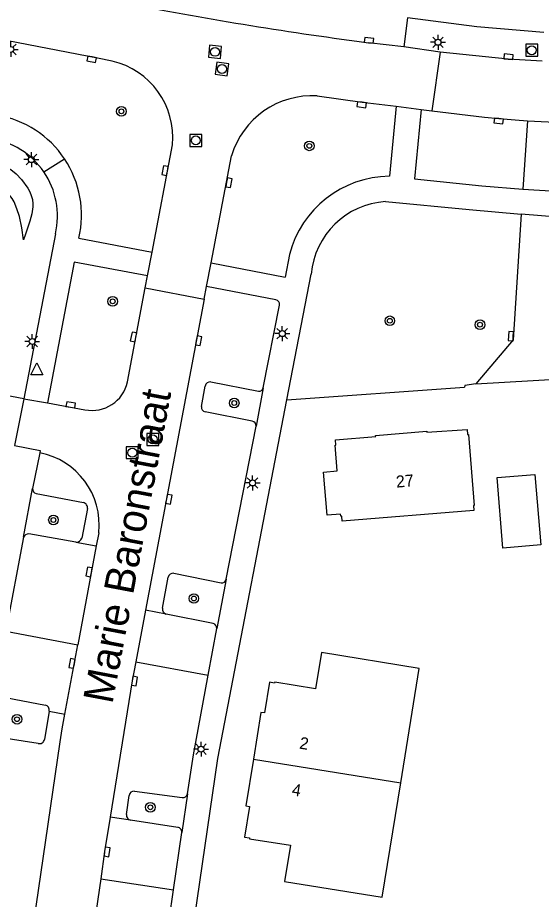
# Model space of a CAD drawing. Extents: x 131000 to 133013, y 393000 to 396501.
# Drawn here: x 132779 to 132822.8, y 394643 to 394716.7 of the extents above; entities that cross this region are included whole.
import ezdxf

# ---------------------------------------------------------------- set-up
doc = ezdxf.new("R2010")
doc.units = 0
for name, color, linetype in [('gg-afsc-haag', 7, 'Continuous'), ('gg-anno-huisnummerreeks BGT', 7, 'Continuous'), ('gg-anno-openbare ruimte label', 7, 'Continuous'), ('gg-bbg-bijgebouw', 7, 'Continuous'), ('gg-bbg-hoofdgebouw', 7, 'Continuous'), ('gg-bbg-tussenscheiding', 7, 'Continuous'), ('gg-knt-BGT kruinlijn', 7, 'Continuous'), ('gg-knt-bovenkant onderkant talud', 7, 'Continuous'), ('gg-knt-verharding', 7, 'Continuous'), ('gg-knt-verharding nz', 7, 'Continuous'), ('gt-grn-weggrens', 7, 'Continuous'), ('gt-symb-boom', 7, 'Continuous'), ('gt-symb-kolk', 7, 'Continuous'), ('gt-symb-lichtmast', 7, 'Continuous'), ('gt-symb-rioolschacht', 7, 'Continuous'), ('gt-symb-waterafsluiter', 7, 'Continuous')]:
    doc.layers.add(name, color=color, linetype=linetype)

# ---------------------------------------------------------------- blocks, each defined once
blk = doc.blocks.new('gt0-LMAST')
at = {"layer": 'gt-symb-lichtmast'}
for p, q in [((-0.182, 0.173), (-0.447, 0.438)), ((-0.005, 0.246), (-0.005, 0.621)), ((0.172, 0.173), (0.437, 0.438)), ((-0.255, -0.004), (-0.63, -0.004)), ((-0.182, -0.181), (-0.447, -0.446)), ((-0.005, -0.254), (-0.005, -0.629)), ((0.437, -0.446), (0.172, -0.181)), ((0.245, -0.004), (0.62, -0.004))]:
    blk.add_line(p, q, dxfattribs=at)
blk.add_circle((-0.005, -0.004), 0.25, dxfattribs=at)
blk = doc.blocks.new('gt0-BOOM')
at = {"layer": 'gt-symb-boom'}
for radius in [0.4, 0.2]:
    blk.add_circle((0, 0), radius, dxfattribs=at)
blk = doc.blocks.new('gt0-KOLK')
at = {"layer": 'gt-symb-kolk'}
blk.add_lwpolyline([(0, 0), (0.375, 0), (0.375, 0.4), (-0.375, 0.4), (-0.375, 0), (0, 0)], dxfattribs=at)
blk = doc.blocks.new('gt0-RS')
at = {"layer": 'gt-symb-rioolschacht'}
blk.add_lwpolyline([(-0.5, -0.5), (0.5, -0.5), (0.5, 0.5), (-0.5, 0.5)], close=True, dxfattribs=at)
blk.add_circle((0, 0), 0.375, dxfattribs=at)
blk = doc.blocks.new('gt0-WAFSL')
at = {"layer": 'gt-symb-waterafsluiter'}
for p, q in [((-0.5, -0.333), (0, 0.667)), ((0, 0.667), (0.5, -0.333)), ((0.5, -0.333), (-0.5, -0.333))]:
    blk.add_line(p, q, dxfattribs=at)

msp = doc.modelspace()

# ---------------------------------------------------------------- linework, layer by layer
at = {"layer": 'gg-afsc-haag'}
msp.add_line((132801.466, 394684.728), (132816.33, 394685.781), dxfattribs=at)
at = {"layer": 'gg-bbg-bijgebouw'}
msp.add_lwpolyline([(132819.048, 394678.237), (132822.221, 394678.493), (132822.701, 394672.589), (132819.538, 394672.332), (132819.048, 394678.237)], dxfattribs=at)
at = {"layer": 'gg-bbg-hoofdgebouw'}
for points in [[(132804.544, 394678.68), (132805.683, 394678.783), (132805.5, 394680.928), (132805.578, 394680.935), (132805.539, 394681.367), (132808.899, 394681.655), (132808.892, 394681.745), (132813.179, 394682.107), (132813.186, 394682.018), (132816.545, 394682.252), (132816.581, 394681.814), (132816.661, 394681.82), (132817.143, 394675.9), (132817.068, 394675.894), (132817.103, 394675.465), (132806.099, 394674.569), (132806.066, 394674.991), (132805.981, 394674.984), (132805.967, 394675.173), (132804.833, 394675.091), (132804.544, 394678.68)], [(132811.001, 394652.701), (132812.546, 394662.272), (132804.373, 394663.591), (132803.868, 394660.55), (132800.461, 394661.113), (132800.446, 394661.038), (132800.023, 394661.112), (132799.606, 394658.546), (132799.305, 394658.594), (132798.671, 394654.691)], [(132798.671, 394654.691), (132798.037, 394650.788), (132798.342, 394650.736), (132797.938, 394648.172), (132798.35, 394648.101), (132798.338, 394648.032), (132801.767, 394647.486), (132801.278, 394644.445), (132809.455, 394643.129), (132811.001, 394652.701)]]:
    msp.add_lwpolyline(points, dxfattribs=at)
at = {"layer": 'gg-bbg-tussenscheiding'}
msp.add_line((132798.671, 394654.691), (132811.001, 394652.701), dxfattribs=at)
at = {"layer": 'gg-knt-BGT kruinlijn'}
msp.add_lwpolyline([(132747.819, 394710.257), (132776.232, 394704.645), (132776.843, 394704.592), (132777.426, 394704.473), (132777.68, 394704.377), (132778.374, 394703.989), (132778.843, 394703.623), (132779.274, 394703.151), (132779.804, 394702.415), (132779.969, 394702.117), (132780.098, 394701.805), (132780.185, 394701.47), (132780.224, 394701.103), (132780.217, 394700.849), (132780.132, 394700.274), (132779.98, 394699.661), (132779.623, 394698.577), (132779.439, 394698.103)], dxfattribs=at)
at = {"layer": 'gg-knt-bovenkant onderkant talud'}
msp.add_lwpolyline([(132779.439, 394698.103), (132779.311, 394699.11), (132779.1, 394700.063), (132778.897, 394700.703), (132778.666, 394701.28), (132778.511, 394701.551), (132778.2, 394701.943), (132777.881, 394702.216), (132777.494, 394702.466), (132776.712, 394702.863), (132776.217, 394703.068), (132747.462, 394708.314)], dxfattribs=at)
at = {"layer": 'gg-knt-verharding'}
for p, q in [((132785.632, 394713.297), (132777.227, 394714.923)), ((132807.321, 394714.712), (132808.31, 394714.582)), ((132811.259, 394714.233), (132808.31, 394714.582)), ((132814.288, 394713.802), (132811.259, 394714.233)), ((132814.288, 394713.802), (132813.601, 394708.879)), ((132786.853, 394713.047), (132785.632, 394713.297)), ((132804.006, 394710.139), (132807.757, 394709.597)), ((132807.757, 394709.597), (132810.602, 394709.279)), ((132810.602, 394709.279), (132810.045, 394703.414)), ((132810.602, 394709.279), (132812.713, 394708.985)), ((132812.713, 394708.985), (132813.601, 394708.879)), ((132821.601, 394708.058), (132821.215, 394702.345)), ((132821.601, 394708.058), (132825.374, 394707.869)), ((132790.207, 394697.081), (132791.906, 394706.044)), ((132795.129, 394696.18), (132796.84, 394705.121)), ((132821.215, 394702.345), (132824.967, 394702.108)), ((132821.079, 394700.237), (132820.388, 394689.736)), ((132824.844, 394699.949), (132821.079, 394700.237)), ((132782.109, 394698.609), (132779.465, 394684.815)), ((132784.081, 394698.237), (132790.207, 394697.081)), ((132789.815, 394695.081), (132790.207, 394697.081)), ((132801.697, 394696.887), (132801.331, 394694.988)), ((132794.747, 394694.185), (132795.129, 394696.18)), ((132795.129, 394696.18), (132801.331, 394694.988)), ((132789.63, 394694.101), (132789.815, 394695.081)), ((132801.466, 394684.728), (132803.513, 394695.221)), ((132788.143, 394686.225), (132789.63, 394694.101)), ((132789.63, 394694.101), (132794.549, 394693.15)), ((132794.549, 394693.15), (132794.747, 394694.185)), ((132800.558, 394693.086), (132794.747, 394694.185)), ((132794.549, 394693.15), (132789.649, 394667.14)), ((132799.5, 394685.718), (132800.86, 394692.645)), ((132820.388, 394689.736), (132817.264, 394686.064)), ((132779.465, 394684.815), (132768.295, 394686.825)), ((132795.115, 394686.222), (132799.097, 394685.434)), ((132817.264, 394686.064), (132827.596, 394686.676)), ((132794.325, 394684.163), (132794.638, 394685.87)), ((132799.5, 394685.718), (132798.91, 394682.514)), ((132816.349, 394685.928), (132816.33, 394685.781)), ((132817.264, 394686.064), (132816.349, 394685.928)), ((132779.465, 394684.815), (132781.455, 394684.462)), ((132781.455, 394684.462), (132784.586, 394683.894)), ((132798.563, 394682.927), (132794.628, 394683.709)), ((132796.407, 394669.717), (132798.91, 394682.514)), ((132780.804, 394680.293), (132780.206, 394677.32)), ((132779.449, 394673.232), (132780.206, 394677.32)), ((132780.512, 394676.881), (132784.458, 394676.131)), ((132784.787, 394675.627), (132784.311, 394673.167)), ((132779.449, 394673.232), (132777.961, 394665.368)), ((132783.822, 394672.829), (132779.884, 394673.509)), ((132792.017, 394670.218), (132795.982, 394669.411)), ((132791.061, 394667.296), (132791.539, 394669.888)), ((132796.407, 394669.717), (132795.605, 394665.602)), ((132789.649, 394667.14), (132788.833, 394662.809)), ((132795.32, 394666.02), (132791.371, 394666.813)), ((132794.884, 394661.7), (132795.605, 394665.602)), ((132777.32, 394659.949), (132781.274, 394659.204)), ((132781.596, 394658.699), (132781.188, 394656.321)), ((132780.681, 394656), (132776.754, 394656.609)), ((132788.047, 394650.042), (132788.279, 394651.648)), ((132788.729, 394652.007), (132792.728, 394651.462)), ((132793.152, 394651.773), (132792.676, 394648.56)), ((132792.345, 394648.974), (132788.404, 394649.573)), ((132791.982, 394643.761), (132792.676, 394648.56)), ((132790.621, 394634.351), (132791.982, 394643.761))]:
    msp.add_line(p, q, dxfattribs=at)
for points in [[(132822.958, 394715.434), (132817.365, 394715.916), (132811.556, 394716.648), (132811.259, 394714.233)], [(132822.811, 394713.037), (132819.984, 394713.21), (132814.288, 394713.802)], [(132812.713, 394708.985), (132812.141, 394703.193), (132817.77, 394702.629), (132821.215, 394702.345)], [(132813.601, 394708.879), (132817.996, 394708.358), (132819.208, 394708.231), (132821.601, 394708.058)], [(132809.733, 394701.3), (132816.71, 394700.63), (132821.079, 394700.237)], [(132789.815, 394695.081), (132783.69, 394696.238), (132781.455, 394684.462)], [(132792.699, 394634.047), (132795.69, 394654.744), (132801.466, 394684.728)], [(132778.694, 394680.906), (132780.845, 394680.5), (132780.804, 394680.293)], [(132788.833, 394662.809), (132788.537, 394661.237), (132786.694, 394649.818)], [(132793.152, 394651.773), (132793.651, 394655.051), (132794.884, 394661.7)], [(132786.694, 394649.818), (132786.232, 394646.956), (132785.9, 394644.666)], [(132785.9, 394644.666), (132784.587, 394635.6), (132784.536, 394635.24)]]:
    msp.add_lwpolyline(points, dxfattribs=at)
for centre, radius, start, end in [((132848.527, 395024.895), 312.908, 258.68298, 262.43285), ((132785.36, 394706.645), 6.573, 354.75077, 76.87374), ((132803.601, 394703.092), 7.059, 86.70774, 163.29562), ((132775.829, 394700.17), 8.472, 33.60928, 80.40866), ((132775.76, 394700.101), 6.525, 34.29174, 81.78762), ((132775.832, 394700.166), 8.472, 346.83806, 33.6376), ((132775.759, 394700.105), 6.524, 346.74609, 34.25751), ((132810.141, 394694.69), 8.725, 90.62776, 165.41338), ((132810.135, 394694.667), 6.645, 93.47005, 175.21629), ((132800.481, 394692.71), 0.384, 350.32777, 78.47949), ((132785.178, 394686.87), 3.034, 258.74999, 347.72587), ((132795.053, 394685.807), 0.419, 81.44814, 171.40247), ((132799.14, 394685.801), 0.369, 263.29042, 347.05541), ((132794.706, 394684.089), 0.388, 169.02629, 258.41207), ((132798.499, 394682.521), 0.412, 359.0869, 80.98664), ((132780.592, 394677.263), 0.39, 171.54408, 258.2119), ((132784.374, 394675.717), 0.423, 347.76012, 78.5111), ((132779.845, 394673.09), 0.42, 84.65985, 160.31662), ((132783.896, 394673.245), 0.422, 259.92234, 349.38262), ((132791.969, 394669.777), 0.444, 83.76896, 165.47162), ((132796.029, 394669.793), 0.385, 262.91956, 348.58821), ((132791.506, 394667.241), 0.449, 172.94392, 252.44255), ((132795.215, 394665.642), 0.392, 354.11452, 74.45923), ((132781.166, 394658.78), 0.438, 349.35815, 75.68696), ((132780.803, 394656.368), 0.388, 251.6237, 353.05505), ((132788.701, 394651.58), 0.428, 86.30941, 170.85476), ((132792.767, 394651.853), 0.393, 264.23367, 348.28573), ((132788.47, 394649.994), 0.426, 173.46845, 261.0879), ((132792.308, 394648.605), 0.371, 352.9746, 84.31126)]:
    msp.add_arc(centre, radius, start, end, dxfattribs=at)
at = {"layer": 'gg-knt-verharding nz'}
for p, q in [((132785.735, 394673.614), (132785.53, 394672.511)), ((132783.822, 394672.829), (132785.53, 394672.511)), ((132785.53, 394672.511), (132783.997, 394664.23)), ((132791.371, 394666.813), (132789.649, 394667.14)), ((132777.961, 394665.368), (132783.997, 394664.23)), ((132782.904, 394658.45), (132783.997, 394664.23)), ((132788.833, 394662.809), (132794.884, 394661.7)), ((132781.596, 394658.699), (132782.904, 394658.45)), ((132788.404, 394649.573), (132786.694, 394649.818)), ((132785.9, 394644.666), (132791.982, 394643.761))]:
    msp.add_line(p, q, dxfattribs=at)
for points in [[(132782.511, 394656.129), (132782.667, 394657.203), (132782.904, 394658.45)], [(132779.872, 394638.102), (132780.511, 394642.358), (132782.511, 394656.129)]]:
    msp.add_lwpolyline(points, dxfattribs=at)
msp.add_arc((132779.652, 394674.282), 6.12, 353.72965, 79.14608, dxfattribs=at)
at = {"layer": 'gt-grn-weggrens'}
for p, q in [((132781.151, 394703.777), (132782.885, 394704.859)), ((132779.465, 394684.815), (132778.694, 394680.906))]:
    msp.add_line(p, q, dxfattribs=at)

# ---------------------------------------------------------------- block references
at = {"layer": 'gt-symb-boom'}
for p in [(132787.633, 394708.842), (132803.35, 394705.954), (132786.902, 394692.957), (132810.083, 394691.333), (132817.624, 394691.006), (132797.071, 394684.458), (132781.949, 394674.676), (132793.695, 394668.115), (132778.903, 394658.016), (132790.056, 394650.656)]:
    msp.add_blockref('gt0-BOOM', p, dxfattribs=at)
at = {"layer": 'gt-symb-kolk'}
for p, rotation in [((132808.31, 394714.582), -7.461328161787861), ((132819.984, 394713.21), -4.596767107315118), ((132785.193, 394713.391), 167.86860519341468), ((132807.757, 394709.597), 171.7728926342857), ((132819.208, 394708.231), 174.00915756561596), ((132791.483, 394703.855), 79.06357209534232), ((132796.424, 394702.91), -100.87943085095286), ((132788.843, 394689.949), 79.26137628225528), ((132793.888, 394689.695), -100.62461273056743), ((132820.41, 394690.028), 86.24497082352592), ((132783.363, 394684.11), -10.008914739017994), ((132791.403, 394676.452), -100.66575999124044), ((132785.119, 394670.298), 79.47502218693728), ((132783.705, 394662.652), 79.5240981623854), ((132788.537, 394661.237), -99.17442614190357), ((132786.232, 394646.956), -98.24308012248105)]:
    msp.add_blockref('gt0-KOLK', p, dxfattribs=dict(at, rotation=rotation))
at = {"layer": 'gt-symb-lichtmast'}
for p in [(132814.116, 394714.62), (132778.386, 394714.023), (132780.112, 394704.813), (132801.093, 394690.262), (132780.176, 394689.605), (132798.608, 394677.775), (132794.298, 394655.518)]:
    msp.add_blockref('gt0-LMAST', p, dxfattribs=at)
at = {"layer": 'gt-symb-rioolschacht'}
for p, rotation in [((132795.462, 394713.818), -5.431150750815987), ((132796.044, 394712.389), -8.023959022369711)]:
    msp.add_blockref('gt0-RS', p, dxfattribs=dict(at, rotation=rotation))
for p in [(132821.952, 394713.952), (132793.856, 394706.41), (132790.258, 394681.416), (132788.544, 394680.304)]:
    msp.add_blockref('gt0-RS', p, dxfattribs=at)
at = {"layer": 'gt-symb-waterafsluiter'}
msp.add_blockref('gt0-WAFSL', (132780.558, 394687.152), dxfattribs=at)

# ---------------------------------------------------------------- texts
at = {"layer": 'gg-anno-huisnummerreeks BGT'}
for s, rotation, p in [('27', 4.8, (132810.64, 394677.377)), ('2', 350.8, (132802.473, 394655.569)), ('4', 350.8, (132801.839, 394651.666))]:
    msp.add_text(s, height=1, rotation=rotation, dxfattribs=at).set_placement(p)
at = {"layer": 'gg-anno-openbare ruimte label'}
msp.add_text('Marie Baronstraat', height=2.5, rotation=79.3, dxfattribs=at).set_placement((132786.874, 394659.225))

doc.saveas('drawing.dxf')
